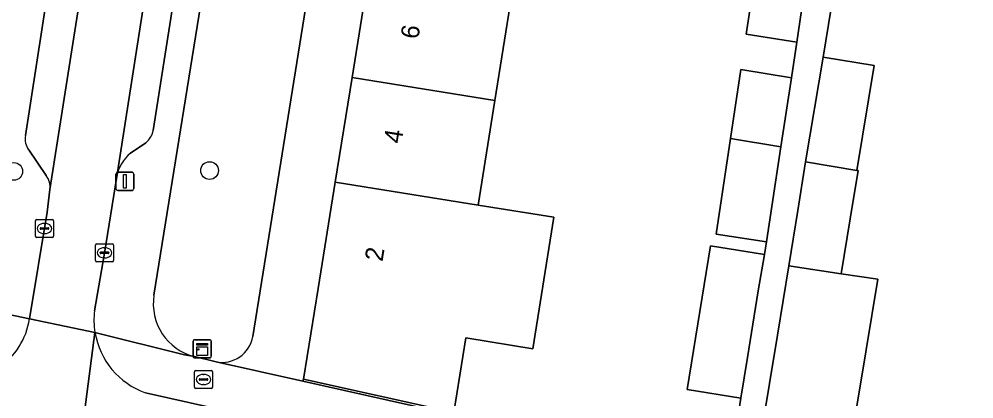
# Model space of a CAD drawing. Extents: x 163008 to 163854, y 382777 to 383982.
# Drawn here: x 163258.1 to 163310.9, y 383049.2 to 383070.2 of the extents above; entities that cross this region are included whole.
import ezdxf

# ---------------------------------------------------------------- set-up
doc = ezdxf.new("R2010")
doc.units = 0
for name, color, linetype in [('IMGEO_Boom', 7, 'Continuous'), ('IMGEO_Brandkraan', 7, 'Continuous'), ('IMGEO_Erf', 7, 'Continuous'), ('IMGEO_Groenvoorziening', 7, 'Continuous'), ('IMGEO_Kast', 7, 'Continuous'), ('IMGEO_Kolk', 7, 'Continuous'), ('IMGEO_Lichtmast', 7, 'Continuous'), ('IMGEO_Pand', 7, 'Continuous'), ('IMGEO_Pand_nummerreeks', 7, 'Continuous'), ('IMGEO_Parkeervlak_open', 7, 'Continuous'), ('IMGEO_Rijbaan_lokaal_open', 7, 'Continuous'), ('IMGEO_Voetpad_open', 7, 'Continuous')]:
    doc.layers.add(name, color=color, linetype=linetype)

msp = doc.modelspace()

# ---------------------------------------------------------------- linework, layer by layer
at = {"layer": 'IMGEO_Boom'}
for centre in [(163257.821, 383061.735), (163268.644, 383061.78)]:
    msp.add_circle(centre, 0.489, dxfattribs=at)
at = {"layer": 'IMGEO_Brandkraan'}
for p, q in [((163267.811, 383049.803), (163267.811, 383050.655)), ((163267.886, 383050.729), (163268.738, 383050.729)), ((163268.299, 383050.509), (163268.324, 383050.509)), ((163268.812, 383050.655), (163268.812, 383049.803)), ((163268.07, 383050.223), (163268.07, 383050.235)), ((163268.508, 383050.186), (163268.11, 383050.186)), ((163268.113, 383050.272), (163268.511, 383050.272)), ((163268.322, 383049.949), (163268.297, 383049.949)), ((163268.554, 383050.235), (163268.554, 383050.223)), ((163268.738, 383049.729), (163267.886, 383049.729))]:
    msp.add_line(p, q, dxfattribs=at)
for points in [[(163267.811, 383049.803), (163267.811, 383050.655)], [(163267.886, 383050.729), (163268.738, 383050.729)], [(163268.812, 383050.655), (163268.812, 383049.803)], [(163268.738, 383049.729), (163267.886, 383049.729)]]:
    msp.add_lwpolyline(points, dxfattribs=at)
for centre, radius, start, end in [((163267.888, 383050.653), 0.0765, 91.552, 178.448), ((163267.888, 383050.653), 0.0765, 91.552, 178.448), ((163268.736, 383050.653), 0.0765, 1.552, 88.448), ((163268.736, 383050.653), 0.0765, 1.552, 88.448), ((163268.11, 383050.232), 0.0403, 85.8775, 175.7526), ((163268.107, 383050.222), 0.0366, 178.938, 274.7102), ((163268.511, 383050.229), 0.043, 264.8664, 352.4533), ((163268.515, 383050.234), 0.0386, 1.7309, 96.639), ((163267.888, 383049.805), 0.0765, 181.552, 268.448), ((163267.888, 383049.805), 0.0765, 181.552, 268.448), ((163268.736, 383049.805), 0.0765, 271.552, 358.448), ((163268.736, 383049.805), 0.0765, 271.552, 358.448)]:
    msp.add_arc(centre, radius, start, end, dxfattribs=at)
for centre, major_axis, ratio, start_param, end_param in [((163268.298, 383050.229), (-0.387, 0.002), 0.722429, 4.712389, 7.853982), ((163268.323, 383050.229), (-0.39, 0.002), 0.717154, 1.570796, 4.712389)]:
    msp.add_ellipse(centre, major_axis=major_axis, ratio=ratio, start_param=start_param, end_param=end_param, dxfattribs=at)
at = {"layer": 'IMGEO_Erf'}
for points in [[(163314.273, 383111.005), (163309.485, 383111.773), (163306.126, 383090.074), (163305.994, 383089.254), (163308.47, 383088.854), (163308.694, 383088.818), (163308.151, 383085.457), (163307.176, 383079.412), (163310.6, 383078.859), (163310.122, 383075.897), (163309.795, 383073.87), (163309.281, 383070.682), (163303.157, 383071.669), (163302.555, 383068.052), (163305.381, 383067.584), (163304.42, 383061.787), (163304.501, 383061.773), (163304.061, 383059.104), (163303.561, 383056.073), (163305.58, 383055.771), (163304.938, 383051.871), (163303.619, 383043.863)], [(163297.337, 383044.91), (163298.008, 383049.199), (163295.045, 383049.676), (163296.326, 383057.622), (163299.316, 383057.142), (163299.438, 383057.839), (163296.645, 383058.259), (163297.441, 383063.546), (163298.015, 383067.36), (163300.803, 383066.911), (163301.099, 383068.876), (163298.31, 383069.325), (163298.856, 383072.952)], [(163285.33, 383071.416), (163284.407, 383065.644), (163283.483, 383059.872), (163287.68, 383059.196), (163286.512, 383051.933), (163282.809, 383052.528), (163282.145, 383048.401), (163273.839, 383050.253), (163273.802, 383050.136), (163282.118, 383048.281)]]:
    msp.add_lwpolyline(points, dxfattribs=at)
at = {"layer": 'IMGEO_Groenvoorziening'}
for points in [[(163275.662, 383081.422), (163269.985, 383082.335), (163265.57, 383054.888)], [(163271.027, 383052.606), (163275.662, 383081.422)], [(163267.816, 383051.498), (163269.005, 383051.211)]]:
    msp.add_lwpolyline(points, dxfattribs=at)
for centre, radius, start, end in [((163268.532, 383054.412), 3, 170.8618, 256.19), ((163269.348, 383052.877), 1.701, 258.3798, 350.8246)]:
    msp.add_arc(centre, radius, start, end, dxfattribs=at)
at = {"layer": 'IMGEO_Kast'}
for p, q in [((163267.739, 383051.501), (163267.739, 383052.342)), ((163267.739, 383052.342), (163267.739, 383051.501)), ((163267.814, 383052.426), (163268.655, 383052.426)), ((163268.655, 383052.426), (163267.814, 383052.426)), ((163268.739, 383052.351), (163268.739, 383051.51)), ((163268.739, 383051.51), (163268.739, 383052.351)), ((163268.664, 383051.426), (163267.823, 383051.426)), ((163267.823, 383051.426), (163268.664, 383051.426))]:
    msp.add_line(p, q, dxfattribs=at)
for points in [[(163267.934, 383052.216), (163268.534, 383052.216), (163268.534, 383052.131), (163267.934, 383052.131), (163267.934, 383052.216)], [(163267.934, 383052.041), (163268.534, 383052.041), (163268.534, 383051.552), (163267.934, 383051.552), (163267.934, 383052.041)]]:
    msp.add_lwpolyline(points, dxfattribs=at)
msp.add_circle((163268.018, 383051.89), 0.0377, dxfattribs=at)
for centre, start, end in [((163267.817, 383052.348), 92.4484, 184.2845), ((163267.817, 383052.348), 92.4484, 184.2845), ((163268.661, 383052.348), 2.4484, 94.2845), ((163268.661, 383052.348), 2.4484, 94.2845), ((163267.817, 383051.504), 182.4484, 274.2845), ((163267.817, 383051.504), 182.4484, 274.2845), ((163268.661, 383051.504), 272.4484, 4.2845), ((163268.661, 383051.504), 272.4484, 4.2845)]:
    msp.add_arc(centre, 0.0779, start, end, dxfattribs=at)
at = {"layer": 'IMGEO_Kolk'}
for p, q in [((163259.018, 383058.149), (163259.018, 383059.001)), ((163259.093, 383059.075), (163259.945, 383059.075)), ((163260.019, 383059.001), (163260.019, 383058.149)), ((163259.277, 383058.569), (163259.277, 383058.581)), ((163259.715, 383058.532), (163259.317, 383058.532)), ((163259.32, 383058.618), (163259.718, 383058.618)), ((163259.506, 383058.855), (163259.531, 383058.855)), ((163259.761, 383058.581), (163259.761, 383058.569)), ((163259.945, 383058.075), (163259.093, 383058.075)), ((163259.529, 383058.295), (163259.504, 383058.295)), ((163262.336, 383056.808), (163262.336, 383057.66)), ((163262.411, 383057.734), (163263.263, 383057.734)), ((163262.824, 383057.514), (163262.849, 383057.514)), ((163263.337, 383057.66), (163263.337, 383056.808)), ((163262.595, 383057.228), (163262.595, 383057.24)), ((163263.033, 383057.191), (163262.635, 383057.191)), ((163262.638, 383057.277), (163263.036, 383057.277)), ((163262.847, 383056.954), (163262.822, 383056.954)), ((163263.079, 383057.24), (163263.079, 383057.228)), ((163263.263, 383056.734), (163262.411, 383056.734))]:
    msp.add_line(p, q, dxfattribs=at)
for points in [[(163259.018, 383058.149), (163259.018, 383059.001)], [(163259.093, 383059.075), (163259.945, 383059.075)], [(163260.019, 383059.001), (163260.019, 383058.149)], [(163259.945, 383058.075), (163259.093, 383058.075)], [(163262.336, 383056.808), (163262.336, 383057.66)], [(163262.411, 383057.734), (163263.263, 383057.734)], [(163263.337, 383057.66), (163263.337, 383056.808)], [(163263.263, 383056.734), (163262.411, 383056.734)]]:
    msp.add_lwpolyline(points, dxfattribs=at)
for centre, radius, start, end in [((163259.095, 383058.999), 0.0765, 91.552, 178.448), ((163259.095, 383058.999), 0.0765, 91.552, 178.448), ((163259.943, 383058.999), 0.0765, 1.552, 88.448), ((163259.943, 383058.999), 0.0765, 1.552, 88.448), ((163259.317, 383058.578), 0.0403, 85.8775, 175.7526), ((163259.314, 383058.568), 0.0366, 178.938, 274.7102), ((163259.718, 383058.575), 0.043, 264.8664, 352.4533), ((163259.722, 383058.58), 0.0386, 1.7309, 96.639), ((163259.095, 383058.151), 0.0765, 181.552, 268.448), ((163259.095, 383058.151), 0.0765, 181.552, 268.448), ((163259.943, 383058.151), 0.0765, 271.552, 358.448), ((163259.943, 383058.151), 0.0765, 271.552, 358.448), ((163262.413, 383057.658), 0.0765, 91.552, 178.448), ((163262.413, 383057.658), 0.0765, 91.552, 178.448), ((163263.261, 383057.658), 0.0765, 1.552, 88.448), ((163263.261, 383057.658), 0.0765, 1.552, 88.448), ((163262.413, 383056.81), 0.0765, 181.552, 268.448), ((163262.413, 383056.81), 0.0765, 181.552, 268.448), ((163262.635, 383057.237), 0.0403, 85.8775, 175.7526), ((163262.632, 383057.227), 0.0366, 178.938, 274.7102), ((163263.036, 383057.234), 0.043, 264.8664, 352.4533), ((163263.04, 383057.239), 0.0386, 1.7309, 96.639), ((163263.261, 383056.81), 0.0765, 271.552, 358.448), ((163263.261, 383056.81), 0.0765, 271.552, 358.448)]:
    msp.add_arc(centre, radius, start, end, dxfattribs=at)
for centre, major_axis, ratio, start_param, end_param in [((163259.505, 383058.575), (-0.387, 0.002), 0.722429, 4.712389, 7.853982), ((163259.53, 383058.575), (-0.39, 0.002), 0.717154, 1.570796, 4.712389), ((163262.823, 383057.234), (-0.387, 0.002), 0.722429, 4.712389, 7.853982), ((163262.848, 383057.234), (-0.39, 0.002), 0.717154, 1.570796, 4.712389)]:
    msp.add_ellipse(centre, major_axis=major_axis, ratio=ratio, start_param=start_param, end_param=end_param, dxfattribs=at)
at = {"layer": 'IMGEO_Lichtmast'}
for p, q in [((163263.469, 383060.784), (163263.469, 383061.584)), ((163263.469, 383061.584), (163263.469, 383060.784)), ((163263.569, 383061.684), (163264.359, 383061.684)), ((163264.359, 383061.684), (163263.569, 383061.684)), ((163264.459, 383061.584), (163264.459, 383060.784)), ((163264.459, 383060.784), (163264.459, 383061.584)), ((163264.359, 383060.684), (163263.569, 383060.684)), ((163263.569, 383060.684), (163264.359, 383060.684))]:
    msp.add_line(p, q, dxfattribs=at)
msp.add_lwpolyline([(163263.889, 383061.559), (163264.039, 383061.559), (163264.039, 383060.809), (163263.889, 383060.809), (163263.889, 383061.559)], dxfattribs=at)
for centre, start, end in [((163263.569, 383061.584), 90, 180), ((163263.569, 383061.584), 90, 180), ((163264.359, 383061.584), 0, 90), ((163264.359, 383061.584), 360, 90), ((163263.569, 383060.784), 180, 270), ((163263.569, 383060.784), 180, 270), ((163264.359, 383060.784), 270, 0), ((163264.359, 383060.784), 270, 0)]:
    msp.add_arc(centre, 0.1, start, end, dxfattribs=at)
at = {"layer": 'IMGEO_Pand'}
for points in [[(163285.33, 383071.416), (163277.447, 383072.686), (163276.519, 383066.914), (163284.407, 383065.644)], [(163298.31, 383069.325), (163301.099, 383068.876), (163301.649, 383072.532), (163298.856, 383072.952)], [(163302.555, 383068.052), (163301.594, 383062.256), (163304.42, 383061.787), (163305.381, 383067.584)], [(163300.803, 383066.911), (163298.015, 383067.36), (163297.441, 383063.546), (163300.229, 383063.097)], [(163284.407, 383065.644), (163276.519, 383066.914), (163275.591, 383061.143), (163283.483, 383059.872)], [(163297.441, 383063.546), (163296.645, 383058.259), (163299.438, 383057.839), (163300.229, 383063.097)], [(163304.501, 383061.773), (163304.42, 383061.787), (163301.594, 383062.256), (163301.17, 383059.58), (163300.664, 383056.506), (163303.561, 383056.073), (163304.061, 383059.104)], [(163275.591, 383061.143), (163274.646, 383055.268), (163273.839, 383050.253), (163282.145, 383048.401), (163282.809, 383052.528), (163286.512, 383051.933), (163287.68, 383059.196), (163283.483, 383059.872)], [(163298.962, 383055.123), (163299.316, 383057.142), (163296.326, 383057.622), (163295.045, 383049.676), (163298.008, 383049.199), (163298.37, 383051.45)], [(163300.664, 383056.506), (163300.033, 383052.678), (163298.714, 383044.67), (163303.619, 383043.863), (163304.938, 383051.871), (163305.58, 383055.771), (163303.561, 383056.073)]]:
    msp.add_lwpolyline(points, close=True, dxfattribs=at)
at = {"layer": 'IMGEO_Parkeervlak_open'}
for points in [[(163259.821, 383060.729), (163270.7, 383129.875)], [(163271.794, 383114.476), (163263.513, 383061.443)], [(163265.529, 383063.995), (163272.971, 383111.371)], [(163259.685, 383071.599), (163258.476, 383063.71)], [(163264.276, 383062.732), (163265.116, 383063.314)], [(163258.646, 383062.925), (163259.611, 383061.506)]]:
    msp.add_lwpolyline(points, dxfattribs=at)
for centre, radius, start, end in [((163259.424, 383063.504), 0.971, 167.7754, 216.6633), ((163264.458, 383064.179), 1.086, 307.257, 350.2726), ((163265.604, 383061.076), 2.123, 128.7168, 170.0379), ((163258.812, 383060.873), 1.019, 351.8612, 38.3868)]:
    msp.add_arc(centre, radius, start, end, dxfattribs=at)
at = {"layer": 'IMGEO_Rijbaan_lokaal_open'}
for points in [[(163262.832, 383057.207), (163263.513, 383061.443), (163271.794, 383114.476), (163271.812, 383114.593), (163272.433, 383118.086), (163272.691, 383119.736), (163274.189, 383129.31), (163270.7, 383129.875), (163259.821, 383060.729), (163259.673, 383059.48), (163258.688, 383053.576), (163262.311, 383052.831)], [(163262.286, 383054.026), (163262.832, 383057.207)], [(163262.311, 383052.831), (163258.688, 383053.576)], [(163255.79, 383040.847), (163254.992, 383036.027), (163259.941, 383035.281), (163260.42, 383038.351), (163262.311, 383052.831)], [(163262.311, 383052.831), (163260.42, 383038.351)], [(163278.825, 383046.423), (163275.151, 383047.246), (163265.101, 383049.493)]]:
    msp.add_lwpolyline(points, dxfattribs=at)
for centre, radius, start, end in [((163266.478, 383053.516), 4.223, 173.0629, 189.3341), ((163254.731, 383054.183), 4.004, 257.0271, 351.2738), ((163266.524, 383053.517), 4.268, 189.2496, 250.5301)]:
    msp.add_arc(centre, radius, start, end, dxfattribs=at)
at = {"layer": 'IMGEO_Voetpad_open'}
for points in [[(163265.57, 383054.888), (163269.985, 383082.335), (163275.662, 383081.422), (163275.873, 383083.085), (163270.193, 383083.981), (163274.68, 383112.429), (163274.673, 383112.705), (163275.529, 383118.456), (163279.973, 383146.774), (163285.801, 383145.855), (163286.065, 383147.534), (163280.237, 383148.453), (163284.671, 383176.706)], [(163269.005, 383051.211), (163273.802, 383050.136), (163273.839, 383050.253), (163274.646, 383055.268), (163275.591, 383061.143), (163276.519, 383066.914), (163277.447, 383072.686), (163278.375, 383078.456), (163279.304, 383084.227), (163280.232, 383089.997), (163281.16, 383095.768), (163282.088, 383101.54), (163283.016, 383107.31), (163283.96, 383113.178), (163284.408, 383115.89), (163285.003, 383119.491), (163285.944, 383125.489), (163286.849, 383131.25), (163287.753, 383137.011)], [(163296.334, 383112.464), (163307.77, 383110.513), (163307.575, 383109.184), (163306.679, 383103.497), (163305.716, 383097.731), (163305.384, 383095.745), (163304.753, 383091.971), (163303.844, 383086.196), (163303.569, 383084.232), (163302.932, 383080.422), (163302.69, 383078.748), (163302.013, 383074.7), (163301.649, 383072.532), (163301.099, 383068.876), (163300.803, 383066.911), (163300.229, 383063.097), (163299.438, 383057.839), (163299.316, 383057.142), (163298.962, 383055.123), (163298.37, 383051.45), (163298.008, 383049.199), (163297.337, 383044.91)], [(163298.714, 383044.67), (163300.033, 383052.678), (163300.664, 383056.506), (163301.17, 383059.58), (163301.594, 383062.256), (163302.555, 383068.052), (163303.157, 383071.669), (163303.985, 383076.8), (163305.447, 383085.862), (163305.994, 383089.254), (163306.126, 383090.074), (163309.485, 383111.773)], [(163272.971, 383111.371), (163265.529, 383063.995)], [(163280.36, 383111.533), (163275.873, 383083.085), (163275.662, 383081.422), (163271.027, 383052.606)], [(163258.476, 383063.71), (163259.685, 383071.599)], [(163258.688, 383053.576), (163254.281, 383054.505), (163254.223, 383054.518), (163225.781, 383060.917), (163224.107, 383061.294), (163196.948, 383067.404)], [(163265.116, 383063.314), (163264.276, 383062.732)], [(163259.611, 383061.506), (163258.646, 383062.925)], [(163263.513, 383061.443), (163262.832, 383057.207), (163262.286, 383054.026)], [(163254.281, 383054.505), (163258.688, 383053.576), (163259.673, 383059.48), (163259.821, 383060.729)], [(163262.311, 383052.831), (163267.26, 383051.585), (163267.816, 383051.498)], [(163297.337, 383044.91), (163294.373, 383045.548), (163282.118, 383048.281), (163273.802, 383050.136), (163269.005, 383051.211), (163267.816, 383051.498), (163267.26, 383051.585), (163262.311, 383052.831)], [(163265.101, 383049.493), (163275.151, 383047.246), (163275.267, 383047.759), (163278.939, 383046.928), (163278.825, 383046.423), (163299.087, 383041.891), (163299.197, 383042.39), (163303.029, 383041.548), (163302.916, 383041.035), (163322.757, 383036.596), (163324.506, 383036.205), (163325.006, 383038.94), (163323.551, 383039.267), (163321.156, 383039.783), (163298.708, 383044.615), (163297.337, 383044.91)]]:
    msp.add_lwpolyline(points, dxfattribs=at)
for centre, radius, start, end in [((163259.424, 383063.504), 0.971, 167.7754, 216.6633), ((163264.458, 383064.179), 1.086, 307.257, 350.2726), ((163265.604, 383061.076), 2.123, 128.7168, 170.0379), ((163258.812, 383060.873), 1.019, 351.8612, 38.3868), ((163268.532, 383054.412), 3, 170.8618, 256.19), ((163266.478, 383053.516), 4.223, 173.0629, 189.3341), ((163254.731, 383054.183), 4.004, 257.0271, 351.2738), ((163266.524, 383053.517), 4.268, 189.2496, 250.5301), ((163269.348, 383052.877), 1.701, 258.3798, 350.8246)]:
    msp.add_arc(centre, radius, start, end, dxfattribs=at)

# ---------------------------------------------------------------- texts
at = {"layer": 'IMGEO_Pand_nummerreeks'}
for s, p in [('6', (163280.178, 383069.008)), ('4', (163279.25, 383063.236)), ('2', (163278.202, 383056.715))]:
    msp.add_text(s, height=1, rotation=80.863, dxfattribs=at).set_placement(p)

doc.saveas('drawing.dxf')
